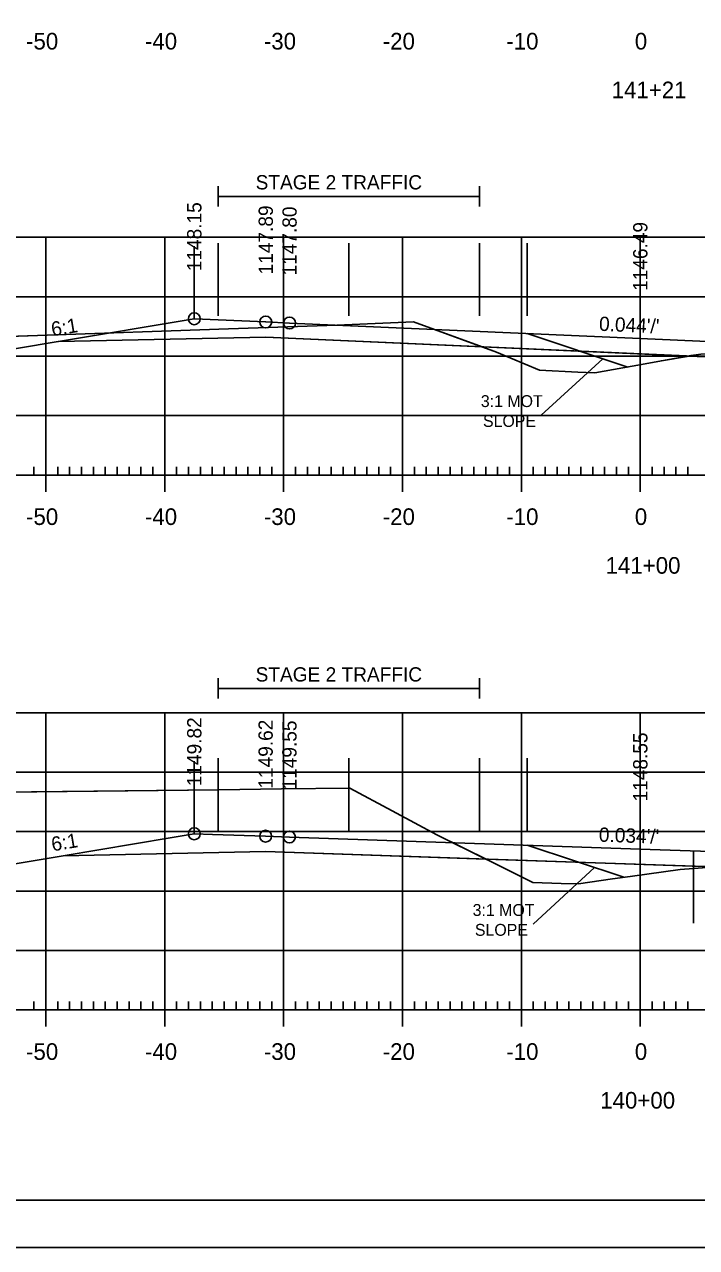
# Model space of a CAD drawing. Extents: x 1322838 to 1324533, y 339903 to 351025.
# Drawn here: x 1323651.9 to 1323708.5, y 342676.5 to 342779.4 of the extents above; entities that cross this region are included whole.
import ezdxf

# ---------------------------------------------------------------- set-up
doc = ezdxf.new("R2010")
doc.units = 0
for name, color, linetype in [('R_Alt Surface', 7, 'Continuous'), ('R_Axis', 7, 'Continuous'), ('R_Axis Annot', 7, 'Continuous'), ('R_Border', 7, 'Continuous'), ('R_Exist Surface', 7, 'Continuous'), ('R_Fin Surface', 7, 'Continuous'), ('R_Fin Surface Annot', 7, 'Continuous'), ('R_Grid', 7, 'Continuous'), ('R_MOT', 7, 'Continuous'), ('R_No Plot', 7, 'Continuous')]:
    doc.layers.add(name, color=color, linetype=linetype)

msp = doc.modelspace()

# ---------------------------------------------------------------- linework, layer by layer
at = {"layer": 'R_Alt Surface'}
for points in [[(1323654.78, 342752.74), (1323672.22, 342753.09), (1323713.3, 342751.27), (1323713.31, 342752.39), (1323735.3, 342751.42), (1323735.31, 342750.3), (1323741.22, 342750.07)], [(1323655.19, 342709.48), (1323672.21, 342709.82), (1323712.18, 342708.46), (1323712.19, 342709.59), (1323734.18, 342708.84), (1323734.19, 342707.71), (1323735.22, 342707.68), (1323749.97, 342707.27)]]:
    msp.add_lwpolyline(points, dxfattribs=at)
at = {"layer": 'R_Axis'}
for p, q in [((1323652.72, 342741.5), (1323652.72, 342742.2)), ((1323653.72, 342740.1), (1323653.72, 342742.9)), ((1323654.72, 342741.5), (1323654.72, 342742.2)), ((1323655.72, 342741.5), (1323655.72, 342742.2)), ((1323656.72, 342741.5), (1323656.72, 342742.2)), ((1323657.72, 342741.5), (1323657.72, 342742.2)), ((1323658.72, 342741.5), (1323658.72, 342742.2)), ((1323659.72, 342741.5), (1323659.72, 342742.2)), ((1323660.72, 342741.5), (1323660.72, 342742.2)), ((1323661.72, 342741.5), (1323661.72, 342742.2)), ((1323662.72, 342741.5), (1323662.72, 342742.2)), ((1323663.72, 342740.1), (1323663.72, 342742.9)), ((1323664.72, 342741.5), (1323664.72, 342742.2)), ((1323665.72, 342741.5), (1323665.72, 342742.2)), ((1323666.72, 342741.5), (1323666.72, 342742.2)), ((1323667.72, 342741.5), (1323667.72, 342742.2)), ((1323668.72, 342741.5), (1323668.72, 342742.2)), ((1323669.72, 342741.5), (1323669.72, 342742.2)), ((1323670.72, 342741.5), (1323670.72, 342742.2)), ((1323671.72, 342741.5), (1323671.72, 342742.2)), ((1323672.72, 342741.5), (1323672.72, 342742.2)), ((1323673.72, 342740.1), (1323673.72, 342742.9)), ((1323674.72, 342741.5), (1323674.72, 342742.2)), ((1323675.72, 342741.5), (1323675.72, 342742.2)), ((1323676.72, 342741.5), (1323676.72, 342742.2)), ((1323677.72, 342741.5), (1323677.72, 342742.2)), ((1323678.72, 342741.5), (1323678.72, 342742.2)), ((1323679.72, 342741.5), (1323679.72, 342742.2)), ((1323680.72, 342741.5), (1323680.72, 342742.2)), ((1323681.72, 342741.5), (1323681.72, 342742.2)), ((1323682.72, 342741.5), (1323682.72, 342742.2)), ((1323683.72, 342740.1), (1323683.72, 342742.9)), ((1323684.72, 342741.5), (1323684.72, 342742.2)), ((1323685.72, 342741.5), (1323685.72, 342742.2)), ((1323686.72, 342741.5), (1323686.72, 342742.2)), ((1323687.72, 342741.5), (1323687.72, 342742.2)), ((1323688.72, 342741.5), (1323688.72, 342742.2)), ((1323689.72, 342741.5), (1323689.72, 342742.2)), ((1323690.72, 342741.5), (1323690.72, 342742.2)), ((1323691.72, 342741.5), (1323691.72, 342742.2)), ((1323692.72, 342741.5), (1323692.72, 342742.2)), ((1323693.72, 342740.1), (1323693.72, 342742.9)), ((1323694.72, 342741.5), (1323694.72, 342742.2)), ((1323695.72, 342741.5), (1323695.72, 342742.2)), ((1323696.72, 342741.5), (1323696.72, 342742.2)), ((1323697.72, 342741.5), (1323697.72, 342742.2)), ((1323698.72, 342741.5), (1323698.72, 342742.2)), ((1323699.72, 342741.5), (1323699.72, 342742.2)), ((1323700.72, 342741.5), (1323700.72, 342742.2)), ((1323701.72, 342741.5), (1323701.72, 342742.2)), ((1323702.72, 342741.5), (1323702.72, 342742.2)), ((1323703.72, 342740.1), (1323703.72, 342742.9)), ((1323704.72, 342741.5), (1323704.72, 342742.2)), ((1323705.72, 342741.5), (1323705.72, 342742.2)), ((1323706.72, 342741.5), (1323706.72, 342742.2)), ((1323707.72, 342741.5), (1323707.72, 342742.2)), ((1323563.72, 342741.5), (1323843.72, 342741.5)), ((1323653.72, 342695.1), (1323653.72, 342697.9)), ((1323663.72, 342695.1), (1323663.72, 342697.9)), ((1323673.72, 342695.1), (1323673.72, 342697.9)), ((1323683.72, 342695.1), (1323683.72, 342697.9)), ((1323693.72, 342695.1), (1323693.72, 342697.9)), ((1323703.72, 342695.1), (1323703.72, 342697.9)), ((1323652.72, 342696.5), (1323652.72, 342697.2)), ((1323654.72, 342696.5), (1323654.72, 342697.2)), ((1323655.72, 342696.5), (1323655.72, 342697.2)), ((1323656.72, 342696.5), (1323656.72, 342697.2)), ((1323657.72, 342696.5), (1323657.72, 342697.2)), ((1323658.72, 342696.5), (1323658.72, 342697.2)), ((1323659.72, 342696.5), (1323659.72, 342697.2)), ((1323660.72, 342696.5), (1323660.72, 342697.2)), ((1323661.72, 342696.5), (1323661.72, 342697.2)), ((1323662.72, 342696.5), (1323662.72, 342697.2)), ((1323664.72, 342696.5), (1323664.72, 342697.2)), ((1323665.72, 342696.5), (1323665.72, 342697.2)), ((1323666.72, 342696.5), (1323666.72, 342697.2)), ((1323667.72, 342696.5), (1323667.72, 342697.2)), ((1323668.72, 342696.5), (1323668.72, 342697.2)), ((1323669.72, 342696.5), (1323669.72, 342697.2)), ((1323670.72, 342696.5), (1323670.72, 342697.2)), ((1323671.72, 342696.5), (1323671.72, 342697.2)), ((1323672.72, 342696.5), (1323672.72, 342697.2)), ((1323674.72, 342696.5), (1323674.72, 342697.2)), ((1323675.72, 342696.5), (1323675.72, 342697.2)), ((1323676.72, 342696.5), (1323676.72, 342697.2)), ((1323677.72, 342696.5), (1323677.72, 342697.2)), ((1323678.72, 342696.5), (1323678.72, 342697.2)), ((1323679.72, 342696.5), (1323679.72, 342697.2)), ((1323680.72, 342696.5), (1323680.72, 342697.2)), ((1323681.72, 342696.5), (1323681.72, 342697.2)), ((1323682.72, 342696.5), (1323682.72, 342697.2)), ((1323684.72, 342696.5), (1323684.72, 342697.2)), ((1323685.72, 342696.5), (1323685.72, 342697.2)), ((1323686.72, 342696.5), (1323686.72, 342697.2)), ((1323687.72, 342696.5), (1323687.72, 342697.2)), ((1323688.72, 342696.5), (1323688.72, 342697.2)), ((1323689.72, 342696.5), (1323689.72, 342697.2)), ((1323690.72, 342696.5), (1323690.72, 342697.2)), ((1323691.72, 342696.5), (1323691.72, 342697.2)), ((1323692.72, 342696.5), (1323692.72, 342697.2)), ((1323694.72, 342696.5), (1323694.72, 342697.2)), ((1323695.72, 342696.5), (1323695.72, 342697.2)), ((1323696.72, 342696.5), (1323696.72, 342697.2)), ((1323697.72, 342696.5), (1323697.72, 342697.2)), ((1323698.72, 342696.5), (1323698.72, 342697.2)), ((1323699.72, 342696.5), (1323699.72, 342697.2)), ((1323700.72, 342696.5), (1323700.72, 342697.2)), ((1323701.72, 342696.5), (1323701.72, 342697.2)), ((1323702.72, 342696.5), (1323702.72, 342697.2)), ((1323704.72, 342696.5), (1323704.72, 342697.2)), ((1323705.72, 342696.5), (1323705.72, 342697.2)), ((1323706.72, 342696.5), (1323706.72, 342697.2)), ((1323707.72, 342696.5), (1323707.72, 342697.2)), ((1323563.72, 342696.5), (1323843.72, 342696.5))]:
    msp.add_line(p, q, dxfattribs=at)
at = {"layer": 'R_Axis Annot'}
for p, q in [((1323668.21, 342765.79), (1323668.21, 342764.08)), ((1323690.21, 342765.79), (1323690.21, 342764.08)), ((1323668.21, 342764.94), (1323690.21, 342764.94)), ((1323668.21, 342724.4), (1323668.21, 342722.69)), ((1323668.21, 342723.54), (1323690.21, 342723.54)), ((1323690.21, 342724.4), (1323690.21, 342722.69))]:
    msp.add_line(p, q, dxfattribs=at)
at = {"layer": 'R_Border'}
msp.add_line((1323861.9, 342680.5), (1323545.72, 342680.5), dxfattribs=at)
at = {"layer": 'R_Exist Surface'}
for points in [[(1323607.67, 342751.65), (1323653.03, 342753.24), (1323669.08, 342753.8), (1323678.21, 342754.12), (1323684.64, 342754.39), (1323691.63, 342751.84), (1323695.23, 342750.31), (1323698.46, 342750.16), (1323699.91, 342750.1), (1323703.81, 342750.8), (1323705.5, 342751.12), (1323708.01, 342751.55), (1323708.81, 342751.66)], [(1323617.19, 342714.46), (1323668.28, 342715.01), (1323673.55, 342715.11), (1323679.28, 342715.16), (1323682.85, 342713.24), (1323686.62, 342711.23), (1323690.93, 342709.09), (1323694.68, 342707.21), (1323697.06, 342707.15), (1323698.51, 342707.11), (1323701.39, 342707.52), (1323702.86, 342707.73), (1323704.28, 342707.92), (1323707.07, 342708.33), (1323709.72, 342708.51)]]:
    msp.add_lwpolyline(points, dxfattribs=at)
at = {"layer": 'R_Fin Surface'}
for points in [[(1323638.92, 342752.75), (1323644.22, 342750.98), (1323654.77, 342752.74), (1323654.78, 342752.74), (1323666.21, 342754.65), (1323666.22, 342754.65), (1323672.21, 342754.38), (1323672.22, 342754.38), (1323674.22, 342754.29), (1323703.71, 342752.99), (1323703.72, 342752.99), (1323733.21, 342751.68), (1323733.22, 342751.68), (1323735.22, 342751.59), (1323735.22, 342751.59), (1323741.22, 342751.33), (1323741.22, 342751.46), (1323741.23, 342751.49), (1323741.98, 342751.83), (1323741.98, 342751.83), (1323749.22, 342752.08), (1323763.2, 342752.57)], [(1323623.6, 342714.53), (1323639.65, 342709.18), (1323644.22, 342707.65), (1323655.19, 342709.48), (1323664.17, 342710.98), (1323666.21, 342711.32), (1323667.75, 342711.27), (1323672.21, 342711.12), (1323674.21, 342711.05), (1323688.15, 342710.57), (1323703.72, 342710.04), (1323733.22, 342709.04), (1323734, 342709.01), (1323735.22, 342708.97), (1323740.07, 342708.77), (1323741.22, 342708.73), (1323749.97, 342707.27), (1323763.22, 342705.06), (1323781.49, 342711.15)]]:
    msp.add_lwpolyline(points, dxfattribs=at)
at = {"layer": 'R_Grid'}
for p, q in [((1323563.72, 342761.5), (1323843.72, 342761.5)), ((1323653.72, 342741.5), (1323653.72, 342761.5)), ((1323663.72, 342741.5), (1323663.72, 342761.5)), ((1323673.72, 342741.5), (1323673.72, 342761.5)), ((1323683.72, 342741.5), (1323683.72, 342761.5)), ((1323693.72, 342741.5), (1323693.72, 342761.5)), ((1323703.72, 342741.5), (1323703.72, 342761.5)), ((1323563.72, 342756.5), (1323843.72, 342756.5)), ((1323563.72, 342751.5), (1323843.72, 342751.5)), ((1323563.72, 342746.5), (1323843.72, 342746.5)), ((1323563.72, 342741.5), (1323843.72, 342741.5)), ((1323563.72, 342721.5), (1323843.72, 342721.5)), ((1323653.72, 342696.5), (1323653.72, 342721.5)), ((1323663.72, 342696.5), (1323663.72, 342721.5)), ((1323673.72, 342696.5), (1323673.72, 342721.5)), ((1323683.72, 342696.5), (1323683.72, 342721.5)), ((1323693.72, 342696.5), (1323693.72, 342721.5)), ((1323703.72, 342696.5), (1323703.72, 342721.5)), ((1323563.72, 342716.5), (1323843.72, 342716.5)), ((1323563.72, 342711.5), (1323843.72, 342711.5)), ((1323563.72, 342706.5), (1323843.72, 342706.5)), ((1323563.72, 342701.5), (1323843.72, 342701.5)), ((1323563.72, 342696.5), (1323843.72, 342696.5))]:
    msp.add_line(p, q, dxfattribs=at)
at = {"layer": 'R_MOT'}
for p, q in [((1323694.21, 342753.41), (1323702.66, 342750.59)), ((1323695.38, 342746.53), (1323700.57, 342751.29)), ((1323694.21, 342710.37), (1323702.33, 342707.66)), ((1323694.7, 342703.72), (1323699.88, 342708.48))]:
    msp.add_line(p, q, dxfattribs=at)
at = {"layer": 'R_No Plot'}
for p, q in [((1323666.21, 342760.76), (1323666.21, 342754.65)), ((1323668.21, 342761.01), (1323668.21, 342754.9)), ((1323679.21, 342761.01), (1323679.21, 342754.9)), ((1323690.21, 342761.01), (1323690.21, 342754.9)), ((1323694.21, 342761.01), (1323694.21, 342754.9)), ((1323666.21, 342717.43), (1323666.21, 342711.32)), ((1323668.21, 342717.69), (1323668.21, 342711.58)), ((1323679.21, 342717.69), (1323679.21, 342711.58)), ((1323690.21, 342717.69), (1323690.21, 342711.58)), ((1323694.21, 342717.69), (1323694.21, 342711.58)), ((1323708.19, 342709.9), (1323708.19, 342703.79)), ((1323533.31, 342676.52), (1323866.65, 342676.52))]:
    msp.add_line(p, q, dxfattribs=at)
for points in [[(1323533.31, 342889.85), (1323866.65, 342889.85), (1323866.65, 342676.51), (1323533.31, 342676.51)], [(1323779.64, 342885.96), (1323799.26, 342885.96), (1323799.26, 342876.08), (1323815.37, 342876.08), (1323838.57, 342876.08), (1323838.57, 342843.41), (1323861.77, 342843.41), (1323861.9, 342680.5), (1323545.72, 342680.5), (1323545.72, 342885.96)], [(1323638.92, 342752.75), (1323653.03, 342753.24), (1323669.08, 342753.8), (1323678.21, 342754.12), (1323684.64, 342754.39), (1323690.43, 342752.28), (1323672.22, 342753.09), (1323654.78, 342752.74), (1323654.77, 342752.74), (1323644.22, 342750.98), (1323638.92, 342752.75)], [(1323690.43, 342752.28), (1323691.63, 342751.84), (1323695.23, 342750.31), (1323698.46, 342750.16), (1323699.91, 342750.1), (1323703.81, 342750.8), (1323705.5, 342751.12), (1323707.82, 342751.51)], [(1323707.82, 342751.51), (1323708.01, 342751.55), (1323708.81, 342751.66), (1323711.39, 342751.79), (1323712.08, 342751.82), (1323713.31, 342751.79), (1323713.3, 342751.27)], [(1323623.6, 342714.53), (1323668.28, 342715.01), (1323673.55, 342715.11), (1323679.28, 342715.16), (1323682.85, 342713.24), (1323686.62, 342711.23), (1323690.74, 342709.19), (1323672.21, 342709.82), (1323655.19, 342709.48), (1323644.22, 342707.65), (1323639.65, 342709.18), (1323623.6, 342714.53)], [(1323690.74, 342709.19), (1323690.93, 342709.09), (1323694.68, 342707.21), (1323697.06, 342707.15), (1323698.51, 342707.11), (1323701.39, 342707.52), (1323702.86, 342707.73), (1323704.28, 342707.92), (1323707.07, 342708.33), (1323709.72, 342708.51), (1323710.03, 342708.53)]]:
    msp.add_lwpolyline(points, close=True, dxfattribs=at)
for centre in [(1323666.21, 342754.65), (1323666.21, 342754.65), (1323672.22, 342754.38), (1323672.22, 342754.38), (1323674.22, 342754.29), (1323674.22, 342754.29), (1323666.21, 342711.32), (1323666.21, 342711.32), (1323672.21, 342711.12), (1323672.21, 342711.12), (1323674.21, 342711.05), (1323674.21, 342711.05)]:
    msp.add_circle(centre, 0.5, dxfattribs=at)

# ---------------------------------------------------------------- texts
at = {"layer": 'R_Axis Annot'}
for s, height, p in [('-50', 1.4, (1323652.06, 342777.3)), ('-40', 1.4, (1323662.06, 342777.3)), ('-30', 1.4, (1323672.06, 342777.3)), ('-20', 1.4, (1323682.06, 342777.3)), ('-10', 1.4, (1323692.45, 342777.3)), ('0', 1.4, (1323703.26, 342777.3)), ('141+21', 1.4, (1323701.31, 342773.2)), ('STAGE 2 TRAFFIC', 1.2, (1323671.37, 342765.53)), ('-50', 1.4, (1323652.06, 342737.3)), ('-40', 1.4, (1323662.06, 342737.3)), ('-30', 1.4, (1323672.06, 342737.3)), ('-20', 1.4, (1323682.06, 342737.3)), ('-10', 1.4, (1323692.45, 342737.3)), ('0', 1.4, (1323703.26, 342737.3)), ('141+00', 1.4, (1323700.8, 342733.2)), ('STAGE 2 TRAFFIC', 1.2, (1323671.37, 342724.13)), ('-50', 1.4, (1323652.06, 342692.3)), ('-40', 1.4, (1323662.06, 342692.3)), ('-30', 1.4, (1323672.06, 342692.3)), ('-20', 1.4, (1323682.06, 342692.3)), ('-10', 1.4, (1323692.45, 342692.3)), ('0', 1.4, (1323703.26, 342692.3)), ('140+00', 1.4, (1323700.35, 342688.2))]:
    msp.add_text(s, height=height, dxfattribs=at).set_placement(p)
at = {"layer": 'R_Fin Surface Annot'}
for s, rotation, p in [('1148.15', 90, (1323666.81, 342758.65)), ('1147.89', 90, (1323672.82, 342758.38)), ('1147.80', 90, (1323674.82, 342758.29)), ('1146.49', 90, (1323704.32, 342756.99)), ('6:1', 9.4633, (1323654.28, 342753.17)), ("0.044'/'", 357.4632, (1323700.23, 342753.64)), ('1149.82', 90, (1323666.81, 342715.32)), ('1149.62', 90, (1323672.81, 342715.12)), ('1149.55', 90, (1323674.81, 342715.05)), ('1148.55', 90, (1323704.32, 342714.04)), ('6:1', 9.4636, (1323654.29, 342709.84)), ("0.034'/'", 358.0469, (1323700.22, 342710.66))]:
    msp.add_text(s, height=1.2, rotation=rotation, dxfattribs=at).set_placement(p)
at = {"layer": 'R_MOT'}
for s, p in [('3:1 MOT', (1323690.31, 342747.22)), ('SLOPE', (1323690.49, 342745.55)), ('3:1 MOT', (1323689.62, 342704.41)), ('SLOPE', (1323689.81, 342702.74))]:
    msp.add_text(s, height=1, dxfattribs=at).set_placement(p)

doc.saveas('drawing.dxf')
